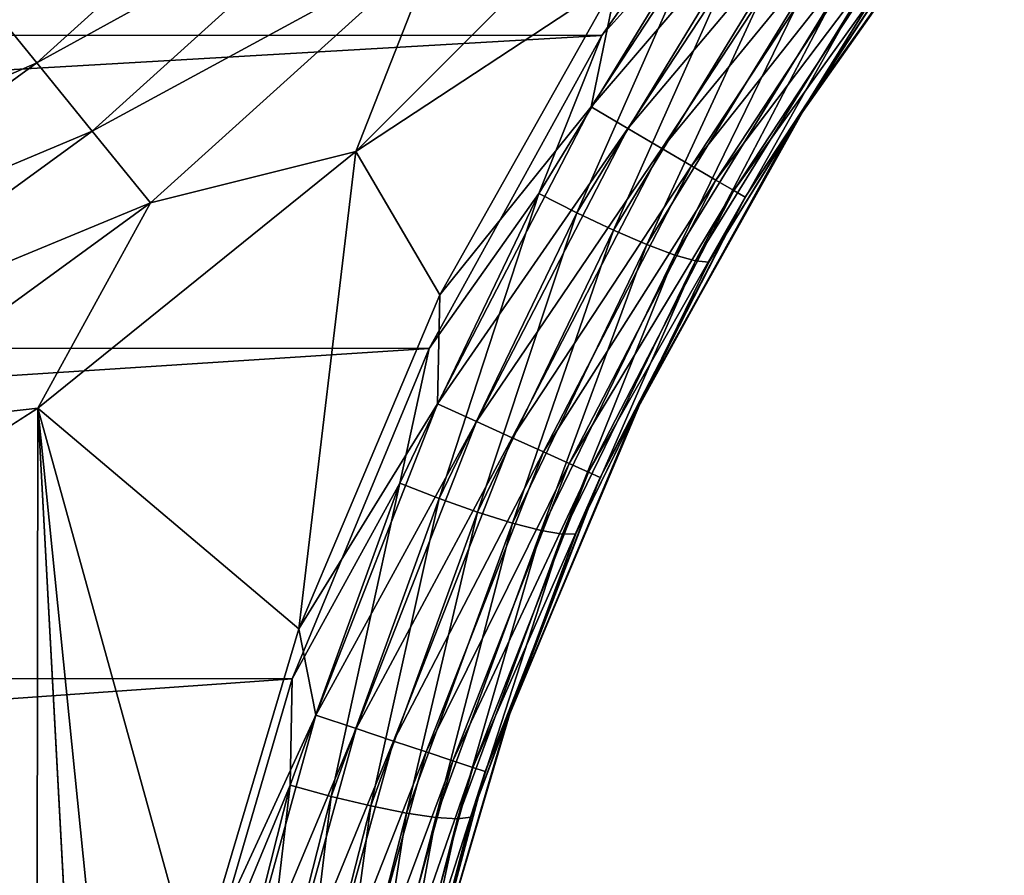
# Model space of a CAD drawing. Header units: metres. Extents: x -106 to 264, y -111 to 81.
# Tile 110 of 549: x 14.5 to 21, y -23.36 to -17.71. Entities that reach past the tile are written whole.
import ezdxf

# ---------------------------------------------------------------- set-up
doc = ezdxf.new("R2010")
doc.units = ezdxf.units.M
doc.layers.add('solid_20422013', color=7, linetype='CONTINUOUS')

msp = doc.modelspace()

# ---------------------------------------------------------------- linework, layer by layer
at = {"layer": 'solid_20422013'}
for points in [[(19.703514, -15.885834, -18.032259), (-18.349037, -17.81085, -17.761715), (-19.704161, -15.885006, -18.032375)], [(19.703514, -15.885834, -18.032259), (18.345623, -17.816748, -17.760887), (-18.349037, -17.81085, -17.761715)], [(19.038435, -17.045429, -17.860994), (18.345623, -17.816748, -17.760887), (19.703514, -15.885834, -18.032259)], [(14.612136, -17.998144, 19.436544), (16.416574, -16.368988, 19.436544), (14.274558, -17.582342, 19.765039)], [(16.827587, -16.778809, 19.195969), (16.416574, -16.368988, 19.436544), (14.612136, -17.998144, 19.436544)], [(18.273832, -18.289648, 18.971178), (19.486334, -16.444962, 18.971178), (18.448128, -17.445225, 19)], [(19.713333, -16.611708, 18.885706), (19.486334, -16.444962, 18.971178), (18.273832, -18.289648, 18.971178)], [(19.703424, -18.264524, 17.5), (21.003695, -16.452385, 17.5), (20.43643, -17.142878, 17.790901)], [(20.881739, -16.605282, -16.547047), (21.003695, -16.452385, 17.5), (19.703424, -18.264524, 17.5)], [(18.516935, -18.431896, 18.885706), (19.713333, -16.611708, 18.885706), (18.273832, -18.289648, 18.971178)], [(19.92251, -16.765364, 18.746878), (19.713333, -16.611708, 18.885706), (18.516935, -18.431896, 18.885706)], [(20.881739, -16.605282, -16.547047), (19.703424, -18.264524, 17.5), (19.62092, -18.395323, -16.276537)], [(20.881739, -16.605282, -16.547047), (19.62092, -18.395323, -16.276537), (20.103884, -17.616093, -16.66538)], [(16.719742, -18.584623, 19), (18.634729, -16.664848, 19), (17.260204, -17.210171, 19.049246)], [(18.448128, -17.445225, 19), (18.634729, -16.664848, 19), (16.719742, -18.584623, 19)], [(14.97797, -18.448753, 19.195969), (16.827587, -16.778809, 19.195969), (14.612136, -17.998144, 19.436544)], [(14.97797, -18.448753, 19.195969), (17.260204, -17.210171, 19.049246), (16.827587, -16.778809, 19.195969)], [(18.740952, -18.562975, 18.746878), (19.92251, -16.765364, 18.746878), (18.516935, -18.431896, 18.885706)], [(20.10581, -16.900011, 18.560036), (19.92251, -16.765364, 18.746878), (18.740952, -18.562975, 18.746878)], [(18.937254, -18.677839, 18.560036), (20.10581, -16.900011, 18.560036), (18.740952, -18.562975, 18.746878)], [(20.256174, -17.010466, 18.332376), (20.10581, -16.900011, 18.560036), (18.937254, -18.677839, 18.560036)], [(19.098288, -18.772064, 18.332376), (20.256174, -17.010466, 18.332376), (18.937254, -18.677839, 18.560036)], [(20.367815, -17.092474, 18.072664), (20.256174, -17.010466, 18.332376), (19.098288, -18.772064, 18.332376)], [(19.038435, -17.045429, -17.860994), (17.929937, -18.860901, -17.60387), (18.345623, -17.816748, -17.760887)], [(18.178841, -18.987734, -17.523863), (17.929937, -18.860901, -17.60387), (19.038435, -17.045429, -17.860994)], [(19.273138, -17.196899, -17.780916), (18.178841, -18.987734, -17.523863), (19.038435, -17.045429, -17.860994)], [(19.217846, -18.842022, 18.072664), (20.367815, -17.092474, 18.072664), (19.098288, -18.772064, 18.332376)], [(20.43643, -17.142878, 17.790901), (20.367815, -17.092474, 18.072664), (19.217846, -18.842022, 18.072664)], [(19.29133, -18.885021, 17.790901), (20.43643, -17.142878, 17.790901), (19.217846, -18.842022, 18.072664)], [(19.703424, -18.264524, 17.5), (20.43643, -17.142878, 17.790901), (19.29133, -18.885021, 17.790901)], [(14.97797, -18.448753, 19.195969), (15.363036, -18.923048, 19.049246), (17.260204, -17.210171, 19.049246)], [(16.719742, -18.584623, 19), (17.260204, -17.210171, 19.049246), (15.363036, -18.923048, 19.049246)], [(18.421949, -19.103132, -17.38537), (18.178841, -18.987734, -17.523863), (19.273138, -17.196899, -17.780916)], [(19.502972, -17.336765, -17.642303), (18.421949, -19.103132, -17.38537), (19.273138, -17.196899, -17.780916)], [(18.643063, -19.19857, -17.191669), (18.421949, -19.103132, -17.38537), (19.502972, -17.336765, -17.642303)], [(19.712673, -17.45491, -17.448435), (18.643063, -19.19857, -17.191669), (19.502972, -17.336765, -17.642303)], [(17.275953, -19.529982, 19), (18.448128, -17.445225, 19), (16.719742, -18.584623, 19)], [(18.273832, -18.289648, 18.971178), (18.448128, -17.445225, 19), (17.275953, -19.529982, 19)], [(18.8274, -19.267338, -16.95335), (18.643063, -19.19857, -17.191669), (19.712673, -17.45491, -17.448435)], [(19.888258, -17.543123, -17.209908), (18.8274, -19.267338, -16.95335), (19.712673, -17.45491, -17.448435)], [(18.964735, -19.306019, -16.686501), (18.8274, -19.267338, -16.95335), (19.888258, -17.543123, -17.209908)], [(20.019945, -17.596889, -16.942825), (18.964735, -19.306019, -16.686501), (19.888258, -17.543123, -17.209908)], [(14.612136, -17.998144, 19.436544), (14.274558, -17.582342, 19.765039), (12.354833, -18.980513, 19.765039)], [(19.051149, -19.314999, -16.409296), (18.964735, -19.306019, -16.686501), (20.019945, -17.596889, -16.942825)], [(20.103884, -17.616093, -16.66538), (19.051149, -19.314999, -16.409296), (20.019945, -17.596889, -16.942825)], [(19.62092, -18.395323, -16.276537), (19.051149, -19.314999, -16.409296), (20.103884, -17.616093, -16.66538)], [(18.345623, -17.816748, -17.760887), (-17.210392, -19.873657, -17.471807), (-18.349037, -17.81085, -17.761715)], [(18.345623, -17.816748, -17.760887), (17.20516, -19.884491, -17.470285), (-17.210392, -19.873657, -17.471807)], [(17.929937, -18.860901, -17.60387), (17.20516, -19.884491, -17.470285), (18.345623, -17.816748, -17.760887)], [(12.647011, -19.42938, 19.436544), (14.612136, -17.998144, 19.436544), (12.354833, -18.980513, 19.765039)], [(14.97797, -18.448753, 19.195969), (14.612136, -17.998144, 19.436544), (12.647011, -19.42938, 19.436544)], [(18.61301, -20.210175, 17.5), (19.703424, -18.264524, 17.5), (19.29133, -18.885021, 17.790901)], [(19.62092, -18.395323, -16.276537), (19.703424, -18.264524, 17.5), (18.61301, -20.210175, 17.5)], [(17.259655, -20.250381, 18.971178), (18.273832, -18.289648, 18.971178), (17.275953, -19.529982, 19)], [(18.516935, -18.431896, 18.885706), (18.273832, -18.289648, 18.971178), (17.259655, -20.250381, 18.971178)], [(19.62092, -18.395323, -16.276537), (18.61301, -20.210175, 17.5), (18.562729, -20.313696, -15.986776)], [(19.62092, -18.395323, -16.276537), (18.562729, -20.313696, -15.986776), (19.051149, -19.314999, -16.409296)], [(12.963646, -19.915821, 19.195969), (14.97797, -18.448753, 19.195969), (12.647011, -19.42938, 19.436544)], [(12.963646, -19.915821, 19.195969), (15.363036, -18.923048, 19.049246), (14.97797, -18.448753, 19.195969)], [(17.516226, -20.366589, 18.885706), (18.516935, -18.431896, 18.885706), (17.259655, -20.250381, 18.971178)], [(18.740952, -18.562975, 18.746878), (18.516935, -18.431896, 18.885706), (17.516226, -20.366589, 18.885706)], [(14.620444, -20.27861, 19), (16.719742, -18.584623, 19), (15.363036, -18.923048, 19.049246)], [(16.343258, -21.736338, 19), (16.719742, -18.584623, 19), (14.620444, -20.27861, 19)], [(16.343258, -21.736338, 19), (17.275953, -19.529982, 19), (16.719742, -18.584623, 19)], [(17.752655, -20.473671, 18.746878), (18.740952, -18.562975, 18.746878), (17.516226, -20.366589, 18.885706)], [(18.937254, -18.677839, 18.560036), (18.740952, -18.562975, 18.746878), (17.752655, -20.473671, 18.746878)], [(17.959835, -20.567507, 18.560036), (18.937254, -18.677839, 18.560036), (17.752655, -20.473671, 18.746878)], [(19.098288, -18.772064, 18.332376), (18.937254, -18.677839, 18.560036), (17.959835, -20.567507, 18.560036)], [(18.129789, -20.644482, 18.332376), (19.098288, -18.772064, 18.332376), (17.959835, -20.567507, 18.560036)], [(19.217846, -18.842022, 18.072664), (19.098288, -18.772064, 18.332376), (18.129789, -20.644482, 18.332376)], [(17.929937, -18.860901, -17.60387), (17.010101, -20.774849, -17.332571), (17.20516, -19.884491, -17.470285)], [(17.270582, -20.875839, -17.252625), (17.010101, -20.774849, -17.332571), (17.929937, -18.860901, -17.60387)], [(18.178841, -18.987734, -17.523863), (17.270582, -20.875839, -17.252625), (17.929937, -18.860901, -17.60387)], [(18.255974, -20.701633, 18.072664), (19.217846, -18.842022, 18.072664), (18.129789, -20.644482, 18.332376)], [(19.29133, -18.885021, 17.790901), (19.217846, -18.842022, 18.072664), (18.255974, -20.701633, 18.072664)], [(12.963646, -19.915821, 19.195969), (13.296926, -20.427834, 19.049246), (15.363036, -18.923048, 19.049246)], [(14.620444, -20.27861, 19), (15.363036, -18.923048, 19.049246), (13.296926, -20.427834, 19.049246)], [(18.33353, -20.736759, 17.790901), (19.29133, -18.885021, 17.790901), (18.255974, -20.701633, 18.072664)], [(18.61301, -20.210175, 17.5), (19.29133, -18.885021, 17.790901), (18.33353, -20.736759, 17.790901)], [(17.524302, -20.965704, -17.114237), (17.270582, -20.875839, -17.252625), (18.178841, -18.987734, -17.523863)], [(18.421949, -19.103132, -17.38537), (17.524302, -20.965704, -17.114237), (18.178841, -18.987734, -17.523863)], [(17.754278, -21.037586, -16.920685), (17.524302, -20.965704, -17.114237), (18.421949, -19.103132, -17.38537)], [(18.643063, -19.19857, -17.191669), (17.754278, -21.037586, -16.920685), (18.421949, -19.103132, -17.38537)], [(17.945118, -21.086342, -16.682549), (17.754278, -21.037586, -16.920685), (18.643063, -19.19857, -17.191669)], [(18.8274, -19.267338, -16.95335), (17.945118, -21.086342, -16.682549), (18.643063, -19.19857, -17.191669)], [(18.08626, -21.109676, -16.415903), (17.945118, -21.086342, -16.682549), (18.8274, -19.267338, -16.95335)], [(18.964735, -19.306019, -16.686501), (18.08626, -21.109676, -16.415903), (18.8274, -19.267338, -16.95335)], [(18.173807, -21.108467, -16.13891), (18.08626, -21.109676, -16.415903), (18.964735, -19.306019, -16.686501)], [(19.051149, -19.314999, -16.409296), (18.173807, -21.108467, -16.13891), (18.964735, -19.306019, -16.686501)], [(18.562729, -20.313696, -15.986776), (18.173807, -21.108467, -16.13891), (19.051149, -19.314999, -16.409296)], [(17.259655, -20.250381, 18.971178), (17.275953, -19.529982, 19), (16.343258, -21.736338, 19)], [(17.20516, -19.884491, -17.470285), (-16.305061, -22.052233, -17.165628), (-17.210392, -19.873657, -17.471807)], [(17.20516, -19.884491, -17.470285), (16.300222, -22.066586, -17.16361), (-16.305061, -22.052233, -17.165628)], [(17.010101, -20.774849, -17.332571), (16.300222, -22.066586, -17.16361), (17.20516, -19.884491, -17.470285)], [(17.746017, -22.265137, 17.5), (18.61301, -20.210175, 17.5), (18.33353, -20.736759, 17.790901)], [(18.562729, -20.313696, -15.986776), (18.61301, -20.210175, 17.5), (17.746017, -22.265137, 17.5)], [(12.336611, -21.742601, 19), (14.620444, -20.27861, 19), (13.296926, -20.427834, 19.049246)], [(14.499784, -95.125931, 19), (14.620444, -20.27861, 19), (12.336611, -21.742601, 19)], [(14.499784, -95.125931, 19), (15.078767, -28.81238, 19), (14.620444, -20.27861, 19)], [(15.65876, -24.036444, 19), (16.343258, -21.736338, 19), (14.620444, -20.27861, 19)], [(15.239114, -26.390728, 19), (15.65876, -24.036444, 19), (14.620444, -20.27861, 19)], [(15.078767, -28.81238, 19), (15.239114, -26.390728, 19), (14.620444, -20.27861, 19)], [(16.454788, -22.305916, 18.971178), (17.259655, -20.250381, 18.971178), (16.343258, -21.736338, 19)], [(17.516226, -20.366589, 18.885706), (17.259655, -20.250381, 18.971178), (16.454788, -22.305916, 18.971178)], [(18.562729, -20.313696, -15.986776), (17.746017, -22.265137, 17.5), (17.719519, -22.339695, -15.680625)], [(18.562729, -20.313696, -15.986776), (17.719519, -22.339695, -15.680625), (18.173807, -21.108467, -16.13891)], [(16.722052, -22.394821, 18.885706), (17.516226, -20.366589, 18.885706), (16.454788, -22.305916, 18.971178)], [(17.752655, -20.473671, 18.746878), (17.516226, -20.366589, 18.885706), (16.722052, -22.394821, 18.885706)], [(16.968328, -22.476748, 18.746878), (17.752655, -20.473671, 18.746878), (16.722052, -22.394821, 18.885706)], [(17.959835, -20.567507, 18.560036), (17.752655, -20.473671, 18.746878), (16.968328, -22.476748, 18.746878)], [(17.184141, -22.54854, 18.560036), (17.959835, -20.567507, 18.560036), (16.968328, -22.476748, 18.746878)], [(18.129789, -20.644482, 18.332376), (17.959835, -20.567507, 18.560036), (17.184141, -22.54854, 18.560036)], [(17.361177, -22.607431, 18.332376), (18.129789, -20.644482, 18.332376), (17.184141, -22.54854, 18.560036)], [(18.255974, -20.701633, 18.072664), (18.129789, -20.644482, 18.332376), (17.361177, -22.607431, 18.332376)], [(17.492619, -22.651155, 18.072664), (18.255974, -20.701633, 18.072664), (17.361177, -22.607431, 18.332376)], [(18.33353, -20.736759, 17.790901), (18.255974, -20.701633, 18.072664), (17.492619, -22.651155, 18.072664)], [(17.573406, -22.67803, 17.790901), (18.33353, -20.736759, 17.790901), (17.492619, -22.651155, 18.072664)], [(17.746017, -22.265137, 17.5), (18.33353, -20.736759, 17.790901), (17.573406, -22.67803, 17.790901)], [(17.010101, -20.774849, -17.332571), (16.287169, -22.767712, -17.049833), (16.300222, -22.066586, -17.16361)], [(16.556515, -22.84194, -16.969936), (16.287169, -22.767712, -17.049833), (17.010101, -20.774849, -17.332571)], [(17.270582, -20.875839, -17.252625), (16.556515, -22.84194, -16.969936), (17.010101, -20.774849, -17.332571)], [(16.818111, -22.9055, -16.831636), (16.556515, -22.84194, -16.969936), (17.270582, -20.875839, -17.252625)], [(17.524302, -20.965704, -17.114237), (16.818111, -22.9055, -16.831636), (17.270582, -20.875839, -17.252625)], [(17.054377, -22.953278, -16.638208), (16.818111, -22.9055, -16.831636), (17.524302, -20.965704, -17.114237)], [(17.754278, -21.037586, -16.920685), (17.054377, -22.953278, -16.638208), (17.524302, -20.965704, -17.114237)], [(17.249464, -22.981726, -16.400223), (17.054377, -22.953278, -16.638208), (17.754278, -21.037586, -16.920685)], [(17.945118, -21.086342, -16.682549), (17.249464, -22.981726, -16.400223), (17.754278, -21.037586, -16.920685)], [(17.392616, -22.989695, -16.133745), (17.249464, -22.981726, -16.400223), (17.945118, -21.086342, -16.682549)], [(18.08626, -21.109676, -16.415903), (17.392616, -22.989695, -16.133745), (17.945118, -21.086342, -16.682549)], [(17.480009, -22.978518, -15.856927), (17.392616, -22.989695, -16.133745), (18.08626, -21.109676, -16.415903)], [(18.173807, -21.108467, -16.13891), (17.480009, -22.978518, -15.856927), (18.08626, -21.109676, -16.415903)], [(17.719519, -22.339695, -15.680625), (17.480009, -22.978518, -15.856927), (18.173807, -21.108467, -16.13891)], [(14.499513, -95.223114, 19), (14.499784, -95.125931, 19), (12.336611, -21.742601, 19)], [(16.454788, -22.305916, 18.971178), (16.343258, -21.736338, 19), (15.65876, -24.036444, 19)], [(16.300222, -22.066586, -17.16361), (-15.641152, -24.319883, -16.846931), (-16.305061, -22.052233, -17.165628)], [(16.300222, -22.066586, -17.16361), (15.63771, -24.33466, -16.844854), (-15.641152, -24.319883, -16.846931)], [(16.287169, -22.767712, -17.049833), (15.63771, -24.33466, -16.844854), (16.300222, -22.066586, -17.16361)], [(15.867956, -24.433981, 18.971178), (16.454788, -22.305916, 18.971178), (15.65876, -24.036444, 19)], [(16.722052, -22.394821, 18.885706), (16.454788, -22.305916, 18.971178), (15.867956, -24.433981, 18.971178)], [(17.113224, -24.403858, 17.5), (17.746017, -22.265137, 17.5), (17.573406, -22.67803, 17.790901)], [(17.719519, -22.339695, -15.680625), (17.746017, -22.265137, 17.5), (17.113224, -24.403858, 17.5)], [(17.719519, -22.339695, -15.680625), (17.113224, -24.403858, 17.5), (17.102406, -24.449919, -15.361875)], [(17.719519, -22.339695, -15.680625), (17.102406, -24.449919, -15.361875), (17.480009, -22.978518, -15.856927)], [(16.143011, -24.494623, 18.885706), (16.722052, -22.394821, 18.885706), (15.867956, -24.433981, 18.971178)], [(16.968328, -22.476748, 18.746878), (16.722052, -22.394821, 18.885706), (16.143011, -24.494623, 18.885706)], [(16.396473, -24.550505, 18.746878), (16.968328, -22.476748, 18.746878), (16.143011, -24.494623, 18.885706)], [(17.184141, -22.54854, 18.560036), (16.968328, -22.476748, 18.746878), (16.396473, -24.550505, 18.746878)], [(16.618578, -24.599474, 18.560036), (17.184141, -22.54854, 18.560036), (16.396473, -24.550505, 18.746878)], [(17.361177, -22.607431, 18.332376), (17.184141, -22.54854, 18.560036), (16.618578, -24.599474, 18.560036)], [(16.800776, -24.639643, 18.332376), (17.361177, -22.607431, 18.332376), (16.618578, -24.599474, 18.560036)], [(17.492619, -22.651155, 18.072664), (17.361177, -22.607431, 18.332376), (16.800776, -24.639643, 18.332376)], [(16.93605, -24.669468, 18.072664), (17.492619, -22.651155, 18.072664), (16.800776, -24.639643, 18.332376)], [(17.573406, -22.67803, 17.790901), (17.492619, -22.651155, 18.072664), (16.93605, -24.669468, 18.072664)], [(17.019194, -24.687799, 17.790901), (17.573406, -22.67803, 17.790901), (16.93605, -24.669468, 18.072664)], [(17.113224, -24.403858, 17.5), (17.573406, -22.67803, 17.790901), (17.019194, -24.687799, 17.790901)], [(16.287169, -22.767712, -17.049833), (15.767208, -24.819891, -16.758411), (15.63771, -24.33466, -16.844854)], [(16.042656, -24.866713, -16.678553), (15.767208, -24.819891, -16.758411), (16.287169, -22.767712, -17.049833)], [(16.556515, -22.84194, -16.969936), (16.042656, -24.866713, -16.678553), (16.287169, -22.767712, -17.049833)], [(16.309374, -24.90349, -16.540319), (16.042656, -24.866713, -16.678553), (16.556515, -22.84194, -16.969936)], [(16.818111, -22.9055, -16.831636), (16.309374, -24.90349, -16.540319), (16.556515, -22.84194, -16.969936)], [(16.549358, -24.926889, -16.346983), (16.309374, -24.90349, -16.540319), (16.818111, -22.9055, -16.831636)], [(17.054377, -22.953278, -16.638208), (16.549358, -24.926889, -16.346983), (16.818111, -22.9055, -16.831636)], [(16.746479, -24.934998, -16.10911), (16.549358, -24.926889, -16.346983), (17.054377, -22.953278, -16.638208)], [(17.249464, -22.981726, -16.400223), (16.746479, -24.934998, -16.10911), (17.054377, -22.953278, -16.638208)], [(16.889904, -24.92779, -15.842758), (16.746479, -24.934998, -16.10911), (17.249464, -22.981726, -16.400223)], [(17.392616, -22.989695, -16.133745), (16.889904, -24.92779, -15.842758), (17.249464, -22.981726, -16.400223)], [(16.975956, -24.907038, -15.566072), (16.889904, -24.92779, -15.842758), (17.392616, -22.989695, -16.133745)], [(17.480009, -22.978518, -15.856927), (16.975956, -24.907038, -15.566072), (17.392616, -22.989695, -16.133745)], [(17.102406, -24.449919, -15.361875), (16.975956, -24.907038, -15.566072), (17.480009, -22.978518, -15.856927)]]:
    msp.add_3dface(points, dxfattribs=at)

doc.saveas('drawing.dxf')
